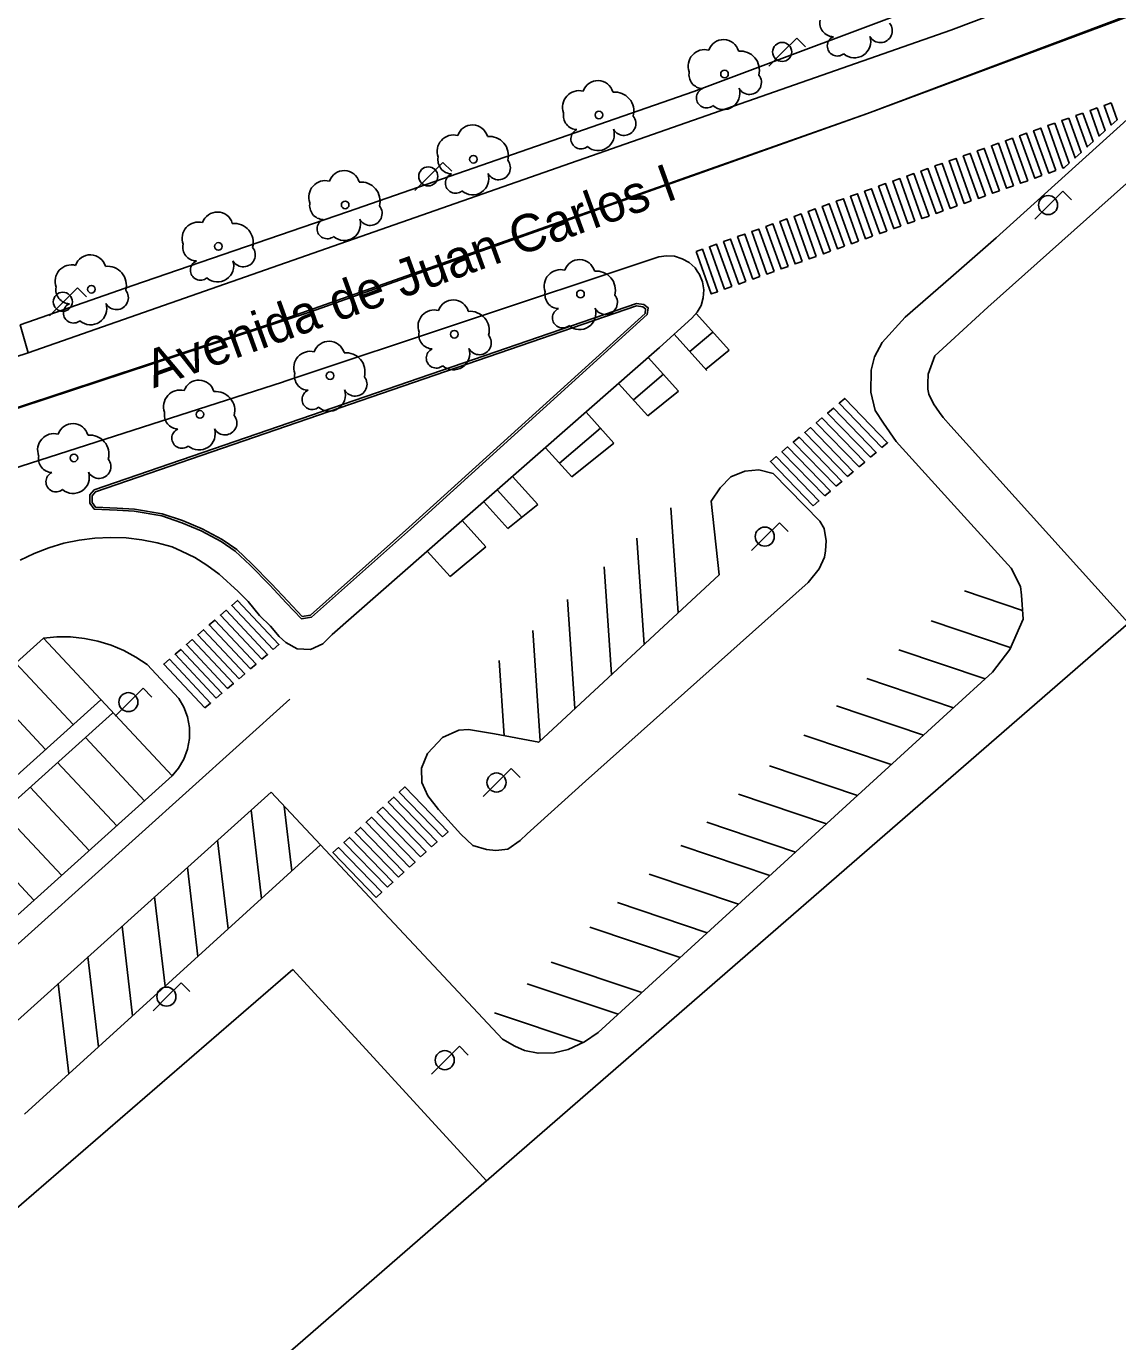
# Model space of a CAD drawing. Extents: x 282771 to 285132, y 4823109 to 4825496.
# Drawn here: x 283829.3 to 283902.2, y 4824178 to 4824265.9 of the extents above; entities that cross this region are included whole.
import ezdxf

# ---------------------------------------------------------------- set-up
doc = ezdxf.new("R2010")
doc.units = 0
for name, color, linetype in [('ACERA-BORDILLO', 7, 'Continuous'), ('ACERA-INTERIOR', 7, 'Continuous'), ('APARCAMIENTO', 7, 'Continuous'), ('ARBOL', 7, 'Continuous'), ('BORDILLO', 7, 'Continuous'), ('CALLE-EJE', 7, 'Continuous'), ('CALLE-TEXTO', 7, 'Continuous'), ('FAROLA', 7, 'Continuous'), ('PASO-PEATONES', 7, 'Continuous'), ('SENAL-VIARIA', 7, 'Continuous'), ('VALLA', 7, 'Continuous'), ('ZONA-VERDE', 7, 'Continuous')]:
    doc.layers.add(name, color=color, linetype=linetype)

msp = doc.modelspace()

# ---------------------------------------------------------------- linework, layer by layer
at = {"layer": 'ACERA-BORDILLO'}
for points in [[(283891.08, 4824268.022), (283873.92, 4824261.552), (283850.771, 4824253.512), (283836.431, 4824248.592), (283828.921, 4824245.972), (283829.451, 4824244.092), (283815.321, 4824239.502)], [(283906.31, 4824262.802), (283894.11, 4824251.772), (283891.08, 4824249.122), (283888.03, 4824246.472), (283886.5, 4824244.772), (283885.97, 4824243.822), (283885.76, 4824242.932), (283885.73, 4824241.462), (283886.03, 4824240.242), (283886.59, 4824239.402), (283887.43, 4824238.172), (283891.08, 4824234.142), (283895.11, 4824229.712), (283895.73, 4824228.482), (283895.79, 4824227.902), (283895.92, 4824226.302), (283895.02, 4824224.272), (283893.87, 4824222.762), (283891.08, 4824220.212), (283867.51, 4824198.673), (283866.605, 4824198.063), (283865.513, 4824197.54), (283864.587, 4824197.326), (283863.51, 4824197.288), (283862.593, 4824197.469), (283861.95, 4824197.758), (283861.121, 4824198.229), (283848.966, 4824211.22), (283829.205, 4824193.224)], [(283779.141, 4824220.512), (283846.431, 4824242.131), (283846.62, 4824242.195), (283870.97, 4824250.312), (283871.57, 4824250.502), (283872.09, 4824250.572), (283872.62, 4824250.542), (283873.13, 4824250.382), (283873.59, 4824250.122), (283873.99, 4824249.762), (283874.14, 4824249.542), (283874.29, 4824249.322), (283874.49, 4824248.832), (283874.57, 4824248.302), (283874.54, 4824247.772), (283874.39, 4824247.262), (283874.13, 4824246.802), (283873.78, 4824246.412), (283871.625, 4824244.447), (283849.761, 4824225.262), (283849.121, 4824224.642), (283848.311, 4824224.262), (283847.411, 4824224.312), (283846.651, 4824224.732), (283846.221, 4824225.142), (283845.631, 4824225.832), (283844.891, 4824226.542), (283844.131, 4824227.472), (283843.471, 4824228.152), (283842.211, 4824229.292), (283841.381, 4824229.912), (283840.571, 4824230.412), (283839.691, 4824230.842), (283839.061, 4824231.122), (283838.061, 4824231.402), (283837.031, 4824231.602), (283835.991, 4824231.722), (283834.941, 4824231.752), (283833.901, 4824231.702), (283832.861, 4824231.572), (283831.831, 4824231.362), (283830.831, 4824231.062), (283829.851, 4824230.692), (283828.911, 4824230.242)]]:
    msp.add_lwpolyline(points, dxfattribs=at)
at = {"layer": 'ACERA-INTERIOR'}
for points in [[(283902.95, 4824226.032), (283891.08, 4824239.192), (283890.56, 4824239.772), (283890.31, 4824240.102), (283889.91, 4824240.682), (283889.6, 4824241.332), (283889.54, 4824241.652), (283889.55, 4824242.032), (283889.56, 4824242.672), (283890, 4824243.882), (283891.08, 4824244.872), (283893.55, 4824247.142), (283909.41, 4824261.292), (283930.36, 4824269.442), (283999.419, 4824295.552), (284005.096, 4824297.676)], [(283833.851, 4824234.932), (283870.07, 4824247.393), (283870.561, 4824247.316), (283870.853, 4824247.1), (283870.792, 4824246.654), (283854.981, 4824232.312), (283848.361, 4824226.422), (283847.701, 4824226.322), (283846.681, 4824227.392), (283845.581, 4824228.562), (283844.281, 4824229.892), (283843.281, 4824230.842), (283842.331, 4824231.482), (283841.001, 4824232.192), (283839.701, 4824232.742), (283838.371, 4824233.192), (283836.521, 4824233.502), (283835.381, 4824233.572), (283833.861, 4824233.642), (283833.571, 4824234.042), (283833.571, 4824234.592), (283833.851, 4824234.932)]]:
    msp.add_lwpolyline(points, dxfattribs=at)
at = {"layer": 'APARCAMIENTO'}
for p, q in [((283876.269, 4824244.261), (283874.084, 4824246.688)), ((283874.778, 4824242.919), (283872.601, 4824245.337)), ((283873.647, 4824244.175), (283875.171, 4824245.48)), ((283874.704, 4824243.001), (283876.269, 4824244.261)), ((283872.89, 4824241.54), (283870.87, 4824243.785)), ((283869.871, 4824240.941), (283871.88, 4824242.662)), ((283870.828, 4824239.878), (283868.882, 4824242.04)), ((283870.828, 4824239.878), (283872.89, 4824241.54)), ((283868.576, 4824238.065), (283866.712, 4824240.136)), ((283864.932, 4824236.712), (283867.677, 4824239.063)), ((283865.758, 4824235.795), (283863.996, 4824237.753)), ((283865.758, 4824235.795), (283868.576, 4824238.065)), ((283863.484, 4824233.963), (283861.804, 4824235.829)), ((283862.422, 4824233.108), (283860.781, 4824234.932)), ((283861.481, 4824232.351), (283859.874, 4824234.136)), ((283861.481, 4824232.351), (283863.484, 4824233.963)), ((283872.862, 4824226.725), (283872.385, 4824233.742)), ((283860.02, 4824231.136), (283858.446, 4824232.884)), ((283870.584, 4824224.608), (283870.101, 4824231.712)), ((283857.623, 4824229.145), (283856.106, 4824230.83)), ((283860.02, 4824231.136), (283857.623, 4824229.145)), ((283868.418, 4824222.596), (283867.93, 4824229.783)), ((283891.998, 4824228.186), (283895.873, 4824226.883)), ((283865.971, 4824220.322), (283865.477, 4824227.603)), ((283863.648, 4824218.163), (283863.147, 4824225.533)), ((283889.761, 4824226.176), (283895.102, 4824224.38)), ((283887.615, 4824224.249), (283893.377, 4824222.312)), ((283861.24, 4824218.509), (283860.899, 4824223.535)), ((283885.47, 4824222.323), (283891.26, 4824220.376)), ((283883.448, 4824220.507), (283889.263, 4824218.552)), ((283881.257, 4824218.539), (283887.1, 4824216.575)), ((283878.975, 4824216.489), (283884.846, 4824214.515)), ((283845.671, 4824214.743), (283848.966, 4824211.22)), ((283876.885, 4824214.612), (283882.782, 4824212.629)), ((283844.334, 4824213.54), (283845.03, 4824207.635)), ((283846.545, 4824213.808), (283847.055, 4824209.479)), ((283874.788, 4824212.729), (283880.712, 4824210.737)), ((283842.096, 4824211.526), (283842.794, 4824205.599)), ((283873.043, 4824211.162), (283878.989, 4824209.162)), ((283840.079, 4824209.711), (283840.779, 4824203.764)), ((283870.93, 4824209.264), (283876.902, 4824207.256)), ((283837.895, 4824207.746), (283838.598, 4824201.778)), ((283868.806, 4824207.356), (283874.805, 4824205.339)), ((283835.714, 4824205.784), (283836.42, 4824199.794)), ((283866.974, 4824205.711), (283872.996, 4824203.686)), ((283833.429, 4824203.728), (283834.137, 4824197.715)), ((283864.384, 4824203.385), (283870.439, 4824201.349)), ((283831.451, 4824201.948), (283832.162, 4824195.917)), ((283862.775, 4824201.94), (283868.851, 4824199.897)), ((283860.602, 4824199.988), (283866.512, 4824198))]:
    msp.add_line(p, q, dxfattribs=at)
for points in [[(283830.468, 4824225.025), (283813.805, 4824210.032)], [(283839.061, 4824215.825), (283830.468, 4824225.025)], [(283832.462, 4824219.249), (283828.62, 4824223.362)], [(283830.61, 4824217.582), (283826.767, 4824221.695)], [(283834.296, 4824220.898), (283817.648, 4824205.919)], [(283846.92, 4824220.957), (283823.359, 4824199.751)], [(283839.506, 4824220.996), (283839.84, 4824220.42), (283840.084, 4824219.767), (283840.215, 4824219.061), (283840.218, 4824218.33), (283840.09, 4824217.611), (283839.84, 4824216.937), (283839.489, 4824216.336), (283839.061, 4824215.825)], [(283835.084, 4824220.022), (283818.453, 4824205.057)], [(283837.213, 4824214.163), (283833.267, 4824218.387)], [(283835.361, 4824212.496), (283831.415, 4824216.72)], [(283839.061, 4824215.825), (283822.399, 4824200.833)], [(283833.519, 4824210.838), (283829.573, 4824215.063)], [(283826.48, 4824197.475), (283845.671, 4824214.743)], [(283831.678, 4824209.183), (283827.732, 4824213.407)], [(283829.825, 4824207.515), (283825.879, 4824211.74)]]:
    msp.add_lwpolyline(points, dxfattribs=at)
at = {"layer": 'ARBOL'}
for centre in [(283875.96, 4824262.722), (283867.57, 4824259.982), (283859.191, 4824257.022), (283850.621, 4824253.972), (283842.151, 4824251.202), (283833.671, 4824248.342), (283866.34, 4824248.022), (283857.911, 4824245.332), (283849.613, 4824242.564), (283840.916, 4824239.972), (283832.503, 4824237.066)]:
    msp.add_circle(centre, 0.255, dxfattribs=at)
for centre, radius, start, end in [((283883.26, 4824266.142), 0.935, 168.59898, 268.13236), ((283886.37, 4824265.612), 0.797, 208.96246, 38.99103), ((283875.89, 4824263.982), 1.038, 15.64228, 161.38435), ((283883.5, 4824264.592), 0.672, 113.73672, 309.4725), ((283884.64, 4824264.892), 1.086, 228.95447, 17.92796), ((283874.63, 4824263.252), 1.097, 75.4318, 200.55608), ((283877.02, 4824262.982), 1.272, 345.03273, 95.79925), ((283874.52, 4824262.682), 0.935, 168.59898, 268.13236), ((283877.63, 4824262.152), 0.797, 208.96246, 38.99103), ((283866.24, 4824260.512), 1.097, 75.4318, 200.55608), ((283867.5, 4824261.242), 1.038, 15.64228, 161.38435), ((283868.63, 4824260.242), 1.272, 345.03273, 95.79925), ((283874.76, 4824261.132), 0.672, 113.73672, 309.4725), ((283875.9, 4824261.432), 1.086, 228.95447, 17.92796), ((283866.13, 4824259.942), 0.935, 168.59898, 268.13236), ((283869.24, 4824259.412), 0.797, 208.96246, 38.99103), ((283859.121, 4824258.282), 1.038, 15.64228, 161.38435), ((283866.37, 4824258.392), 0.672, 113.73672, 309.4725), ((283867.51, 4824258.692), 1.086, 228.95447, 17.92796), ((283857.861, 4824257.552), 1.097, 75.4318, 200.55608), ((283860.251, 4824257.282), 1.272, 345.03273, 95.79925), ((283857.751, 4824256.982), 0.935, 168.59898, 268.13236), ((283850.551, 4824255.232), 1.038, 15.64228, 161.38435), ((283860.861, 4824256.452), 0.797, 208.96246, 38.99103), ((283849.291, 4824254.502), 1.097, 75.4318, 200.55608), ((283851.681, 4824254.232), 1.272, 345.03273, 95.79925), ((283857.991, 4824255.432), 0.672, 113.73672, 309.4725), ((283859.131, 4824255.732), 1.086, 228.95447, 17.92796), ((283849.181, 4824253.932), 0.935, 168.59898, 268.13236), ((283852.291, 4824253.402), 0.797, 208.96246, 38.99103), ((283840.821, 4824251.732), 1.097, 75.4318, 200.55608), ((283842.081, 4824252.462), 1.038, 15.64228, 161.38435), ((283843.211, 4824251.462), 1.272, 345.03273, 95.79925), ((283849.421, 4824252.382), 0.672, 113.73672, 309.4725), ((283850.561, 4824252.682), 1.086, 228.95447, 17.92796), ((283840.711, 4824251.162), 0.935, 168.59898, 268.13236), ((283843.821, 4824250.632), 0.797, 208.96246, 38.99103), ((283833.601, 4824249.602), 1.038, 15.64228, 161.38435), ((283840.951, 4824249.612), 0.672, 113.73672, 309.4725), ((283842.091, 4824249.912), 1.086, 228.95447, 17.92796), ((283866.27, 4824249.282), 1.038, 15.64228, 161.38435), ((283832.341, 4824248.872), 1.097, 75.4318, 200.55608), ((283834.731, 4824248.602), 1.272, 345.03273, 95.79925), ((283865.01, 4824248.552), 1.097, 75.4318, 200.55608), ((283867.4, 4824248.282), 1.272, 345.03273, 95.79925), ((283832.231, 4824248.302), 0.935, 168.59898, 268.13236), ((283835.341, 4824247.772), 0.797, 208.96246, 38.99103), ((283857.841, 4824246.592), 1.038, 15.64228, 161.38435), ((283864.9, 4824247.982), 0.935, 168.59898, 268.13236), ((283868.01, 4824247.452), 0.797, 208.96246, 38.99103), ((283832.471, 4824246.752), 0.672, 113.73672, 309.4725), ((283833.611, 4824247.052), 1.086, 228.95447, 17.92796), ((283856.581, 4824245.862), 1.097, 75.4318, 200.55608), ((283858.971, 4824245.592), 1.272, 345.03273, 95.79925), ((283865.14, 4824246.432), 0.672, 113.73672, 309.4725), ((283866.28, 4824246.732), 1.086, 228.95447, 17.92796), ((283849.543, 4824243.824), 1.038, 15.64228, 161.38435), ((283856.471, 4824245.292), 0.935, 168.59898, 268.13236), ((283859.581, 4824244.762), 0.797, 208.96246, 38.99103), ((283848.283, 4824243.094), 1.097, 75.4318, 200.55608), ((283850.673, 4824242.824), 1.272, 345.03273, 95.79925), ((283856.711, 4824243.742), 0.672, 113.73672, 309.4725), ((283857.851, 4824244.042), 1.086, 228.95447, 17.92796), ((283840.846, 4824241.232), 1.038, 15.64228, 161.38435), ((283848.173, 4824242.524), 0.935, 168.59898, 268.13236), ((283851.283, 4824241.994), 0.797, 208.96246, 38.99103), ((283839.586, 4824240.502), 1.097, 75.4318, 200.55608), ((283841.976, 4824240.232), 1.272, 345.03273, 95.79925), ((283848.413, 4824240.974), 0.672, 113.73672, 309.4725), ((283849.553, 4824241.274), 1.086, 228.95447, 17.92796), ((283839.476, 4824239.932), 0.935, 168.59898, 268.13236), ((283842.586, 4824239.402), 0.797, 208.96246, 38.99103), ((283831.173, 4824237.596), 1.097, 75.4318, 200.55608), ((283832.433, 4824238.326), 1.038, 15.64228, 161.38435), ((283839.716, 4824238.382), 0.672, 113.73672, 309.4725), ((283840.856, 4824238.682), 1.086, 228.95447, 17.92796), ((283833.563, 4824237.326), 1.272, 345.03273, 95.79925), ((283831.063, 4824237.026), 0.935, 168.59898, 268.13236), ((283834.173, 4824236.496), 0.797, 208.96246, 38.99103), ((283831.303, 4824235.476), 0.672, 113.73672, 309.4725), ((283832.443, 4824235.776), 1.086, 228.95447, 17.92796)]:
    msp.add_arc(centre, radius, start, end, dxfattribs=at)
at = {"layer": 'BORDILLO'}
msp.add_lwpolyline([(283862.771, 4824211.942), (283862.311, 4824211.502), (283861.481, 4824210.932), (283860.691, 4824210.832), (283860.051, 4824210.912), (283859.141, 4824211.172), (283858.341, 4824211.932), (283856.851, 4824213.572), (283856.141, 4824214.482), (283855.741, 4824215.382), (283855.711, 4824216.342), (283856.111, 4824217.312), (283856.801, 4824218.062), (283857.131, 4824218.382), (283858.221, 4824218.872), (283858.861, 4824218.922), (283860.591, 4824218.632), (283863.551, 4824218.072), (283875.593, 4824229.263), (283875.07, 4824234.172), (283875.67, 4824235.062), (283876.38, 4824235.812), (283877.32, 4824236.182), (283878.25, 4824236.272), (283879.2, 4824236.032), (283882.32, 4824232.832), (283882.61, 4824232.342), (283882.76, 4824231.532), (283882.7, 4824230.852), (283882.64, 4824230.432), (283882.28, 4824229.662), (283881.54, 4824228.742), (283866.67, 4824215.472), (283862.771, 4824211.942)], dxfattribs=at)
at = {"layer": 'CALLE-EJE'}
msp.add_lwpolyline([(284041.389, 4824318.861), (283906.52, 4824267.932), (283885.516, 4824260.075), (283848.361, 4824246.862), (283795.247, 4824229.369), (283788.98, 4824227.47), (283717.226, 4824205.325), (283709.015, 4824202.547), (283660.368, 4824187.509)], dxfattribs=at)
at = {"layer": 'FAROLA'}
for p, q in [((283880.79, 4824265.122), (283879.85, 4824264.192)), ((283881.38, 4824264.532), (283880.79, 4824265.122)), ((283879.85, 4824264.192), (283878.92, 4824263.252)), ((283857.151, 4824256.812), (283856.211, 4824255.882)), ((283857.741, 4824256.222), (283857.151, 4824256.812)), ((283856.211, 4824255.882), (283855.281, 4824254.942)), ((283898.556, 4824254.895), (283897.616, 4824253.965)), ((283899.146, 4824254.305), (283898.556, 4824254.895)), ((283897.616, 4824253.965), (283896.686, 4824253.025)), ((283832.741, 4824248.432), (283831.801, 4824247.502)), ((283833.331, 4824247.842), (283832.741, 4824248.432)), ((283831.801, 4824247.502), (283830.871, 4824246.562)), ((283879.63, 4824232.742), (283878.69, 4824231.812)), ((283880.22, 4824232.152), (283879.63, 4824232.742)), ((283878.69, 4824231.812), (283877.76, 4824230.872)), ((283837.121, 4824221.682), (283836.181, 4824220.752)), ((283837.711, 4824221.092), (283837.121, 4824221.682)), ((283836.181, 4824220.752), (283835.251, 4824219.812)), ((283861.711, 4824216.312), (283860.771, 4824215.382)), ((283862.301, 4824215.722), (283861.711, 4824216.312)), ((283860.771, 4824215.382), (283859.841, 4824214.442)), ((283839.661, 4824202.002), (283838.721, 4824201.072)), ((283840.251, 4824201.412), (283839.661, 4824202.002)), ((283838.721, 4824201.072), (283837.791, 4824200.132)), ((283858.252, 4824197.758), (283857.312, 4824196.828)), ((283858.842, 4824197.168), (283858.252, 4824197.758)), ((283857.312, 4824196.828), (283856.382, 4824195.888))]:
    msp.add_line(p, q, dxfattribs=at)
for centre in [(283879.81, 4824264.192), (283856.171, 4824255.882), (283897.576, 4824253.965), (283831.761, 4824247.502), (283878.65, 4824231.812), (283836.141, 4824220.752), (283860.731, 4824215.382), (283838.681, 4824201.072), (283857.272, 4824196.828)]:
    msp.add_circle(centre, 0.637, dxfattribs=at)
at = {"layer": 'PASO-PEATONES'}
for points in [[(283901.787, 4824260.788), (283902.189, 4824259.667), (283901.788, 4824259.303), (283901.316, 4824260.619)], [(283898.963, 4824259.777), (283899.784, 4824257.483), (283899.383, 4824257.119), (283898.492, 4824259.608)], [(283899.904, 4824260.114), (283900.585, 4824258.211), (283900.185, 4824257.847), (283899.433, 4824259.945)], [(283900.846, 4824260.451), (283901.387, 4824258.939), (283900.986, 4824258.575), (283900.375, 4824260.282)], [(283898.095, 4824256.266), (283897.624, 4824256.097), (283896.609, 4824258.934), (283897.08, 4824259.103)], [(283898.021, 4824259.44), (283898.982, 4824256.755), (283898.671, 4824256.472), (283898.566, 4824256.434), (283897.55, 4824259.271)], [(283895.271, 4824255.255), (283894.8, 4824255.086), (283893.785, 4824257.923), (283894.255, 4824258.091)], [(283896.212, 4824255.592), (283895.741, 4824255.423), (283894.726, 4824258.26), (283895.197, 4824258.429)], [(283897.154, 4824255.929), (283896.683, 4824255.76), (283895.668, 4824258.597), (283896.138, 4824258.766)], [(283893.388, 4824254.581), (283892.917, 4824254.412), (283891.902, 4824257.249), (283892.372, 4824257.417)], [(283894.329, 4824254.918), (283893.859, 4824254.749), (283892.843, 4824257.586), (283893.314, 4824257.754)], [(283890.563, 4824253.57), (283890.093, 4824253.401), (283889.077, 4824256.238), (283889.548, 4824256.406)], [(283891.505, 4824253.907), (283891.034, 4824253.738), (283890.019, 4824256.575), (283890.489, 4824256.743)], [(283892.446, 4824254.244), (283891.976, 4824254.075), (283890.96, 4824256.912), (283891.431, 4824257.08)], [(283887.739, 4824252.558), (283887.268, 4824252.39), (283886.253, 4824255.227), (283886.723, 4824255.395)], [(283888.68, 4824252.896), (283888.21, 4824252.727), (283887.194, 4824255.564), (283887.665, 4824255.732)], [(283889.622, 4824253.233), (283889.151, 4824253.064), (283888.136, 4824255.901), (283888.606, 4824256.069)], [(283885.856, 4824251.884), (283885.385, 4824251.716), (283884.37, 4824254.553), (283884.84, 4824254.721)], [(283886.798, 4824252.221), (283886.327, 4824252.053), (283885.311, 4824254.89), (283885.782, 4824255.058)], [(283883.031, 4824250.873), (283882.561, 4824250.705), (283881.545, 4824253.542), (283882.016, 4824253.71)], [(283883.973, 4824251.21), (283883.502, 4824251.042), (283882.487, 4824253.878), (283882.957, 4824254.047)], [(283884.914, 4824251.547), (283884.444, 4824251.379), (283883.428, 4824254.216), (283883.899, 4824254.384)], [(283880.207, 4824249.862), (283879.736, 4824249.694), (283878.721, 4824252.53), (283879.192, 4824252.699)], [(283881.149, 4824250.199), (283880.678, 4824250.031), (283879.662, 4824252.867), (283880.133, 4824253.036)], [(283882.09, 4824250.536), (283881.619, 4824250.368), (283880.604, 4824253.205), (283881.075, 4824253.373)], [(283878.324, 4824249.188), (283877.853, 4824249.02), (283876.838, 4824251.856), (283877.309, 4824252.025)], [(283879.266, 4824249.525), (283878.795, 4824249.357), (283877.779, 4824252.193), (283878.25, 4824252.362)], [(283874.06, 4824250.862), (283874.484, 4824251.014), (283875.5, 4824248.177), (283875.076, 4824248.025)], [(283876.441, 4824248.514), (283875.97, 4824248.345), (283874.955, 4824251.182), (283875.426, 4824251.351)], [(283877.383, 4824248.851), (283876.912, 4824248.683), (283875.896, 4824251.519), (283876.367, 4824251.688)], [(283885.709, 4824237.116), (283882.847, 4824240.07), (283883.23, 4824240.394), (283886.092, 4824237.44)], [(283886.474, 4824237.764), (283883.612, 4824240.718), (283883.994, 4824241.042), (283886.856, 4824238.088)], [(283884.945, 4824236.468), (283882.083, 4824239.422), (283882.465, 4824239.746), (283885.327, 4824236.792)], [(283884.18, 4824235.82), (283881.318, 4824238.774), (283881.701, 4824239.099), (283884.562, 4824236.144)], [(283882.651, 4824234.525), (283879.789, 4824237.479), (283880.171, 4824237.803), (283883.033, 4824234.849)], [(283883.415, 4824235.172), (283880.554, 4824238.127), (283880.936, 4824238.451), (283883.798, 4824235.497)], [(283881.886, 4824233.877), (283879.024, 4824236.831), (283879.407, 4824237.155), (283882.268, 4824234.201)], [(283845.814, 4824224.268), (283843.049, 4824227.219), (283843.428, 4824227.546), (283846.194, 4824224.593)], [(283845.053, 4824223.617), (283842.292, 4824226.565), (283842.67, 4824226.892), (283845.433, 4824223.943)], [(283843.531, 4824222.316), (283840.777, 4824225.256), (283841.156, 4824225.583), (283843.912, 4824222.641)], [(283844.292, 4824222.967), (283841.534, 4824225.911), (283841.913, 4824226.238), (283844.673, 4824223.292)], [(283842.771, 4824221.665), (283840.02, 4824224.602), (283840.399, 4824224.929), (283843.151, 4824221.991)], [(283842.01, 4824221.015), (283839.263, 4824223.948), (283839.641, 4824224.275), (283842.39, 4824221.34)], [(283841.249, 4824220.364), (283838.505, 4824223.294), (283838.884, 4824223.621), (283841.63, 4824220.689)], [(283857.131, 4824211.755), (283854.234, 4824214.746), (283854.603, 4824215.083), (283857.5, 4824212.093)], [(283856.392, 4824211.08), (283853.495, 4824214.071), (283853.864, 4824214.408), (283856.761, 4824211.418)], [(283855.654, 4824210.405), (283852.757, 4824213.396), (283853.126, 4824213.733), (283856.023, 4824210.743)], [(283854.177, 4824209.056), (283851.28, 4824212.046), (283851.649, 4824212.383), (283854.546, 4824209.393)], [(283854.915, 4824209.73), (283852.018, 4824212.721), (283852.388, 4824213.058), (283855.285, 4824210.068)], [(283853.438, 4824208.381), (283850.541, 4824211.371), (283850.911, 4824211.708), (283853.808, 4824208.718)], [(283852.7, 4824207.706), (283849.803, 4824210.696), (283850.172, 4824211.034), (283853.069, 4824208.043)]]:
    msp.add_lwpolyline(points, close=True, dxfattribs=at)
at = {"layer": 'SENAL-VIARIA'}
for points in [[(284113.193, 4824346.084), (283985.378, 4824297.725), (283885.516, 4824260.075), (283845.771, 4824246.08), (283795.247, 4824229.369)], [(283891.08, 4824265.642), (283924.611, 4824278.308)], [(283829.451, 4824244.092), (283891.08, 4824265.642)], [(283830.468, 4824225.025), (283831.365, 4824225.109), (283832.279, 4824225.107), (283833.197, 4824225.013), (283834.106, 4824224.829), (283834.992, 4824224.555), (283835.843, 4824224.197), (283836.647, 4824223.762), (283837.394, 4824223.258)], [(283839.506, 4824220.996), (283837.394, 4824223.258)]]:
    msp.add_lwpolyline(points, dxfattribs=at)
at = {"layer": 'VALLA'}
for points in [[(283859.374, 4824188.166), (283902.95, 4824226.032), (283912.806, 4824233.886), (283932.27, 4824248.179), (283944.373, 4824256.043), (283991.723, 4824285.689)], [(283779.943, 4824121.755), (283825.476, 4824163.157), (283827.883, 4824160.802), (283859.374, 4824188.166)]]:
    msp.add_lwpolyline(points, dxfattribs=at)
at = {"layer": 'ZONA-VERDE'}
for p, q in [((283847.118, 4824202.879), (283812.724, 4824173.145)), ((283860.069, 4824188.77), (283847.118, 4824202.879)), ((283859.374, 4824188.166), (283860.069, 4824188.77))]:
    msp.add_line(p, q, dxfattribs=at)
for points in [[(284005.096, 4824297.676), (283999.419, 4824295.552), (283930.36, 4824269.442), (283909.41, 4824261.292), (283893.55, 4824247.142), (283891.08, 4824244.872), (283890, 4824243.882), (283889.56, 4824242.672), (283889.55, 4824242.032), (283889.54, 4824241.652), (283889.6, 4824241.332), (283889.91, 4824240.682), (283890.31, 4824240.102), (283890.56, 4824239.772), (283891.08, 4824239.192), (283902.95, 4824226.032)], [(283833.721, 4824234.538), (283833.721, 4824234.091), (283833.94, 4824233.789), (283835.389, 4824233.722), (283836.538, 4824233.651), (283838.407, 4824233.338), (283839.754, 4824232.882), (283841.065, 4824232.328), (283842.408, 4824231.611), (283843.375, 4824230.96), (283844.386, 4824229.999), (283845.689, 4824228.666), (283846.79, 4824227.495), (283847.755, 4824226.482), (283848.294, 4824226.564), (283854.88, 4824232.424), (283870.651, 4824246.729), (283870.693, 4824247.033), (283870.502, 4824247.173), (283870.083, 4824247.239), (283833.94, 4824234.804), (283833.721, 4824234.538)], [(283825.476, 4824163.157), (283827.883, 4824160.802), (283859.374, 4824188.166)]]:
    msp.add_lwpolyline(points, dxfattribs=at)

# ---------------------------------------------------------------- texts
at = {"layer": 'CALLE-TEXTO'}
msp.add_text('Avenida de Juan Carlos I', height=2.5, rotation=19.91428, dxfattribs=at).set_placement((283837.823, 4824241.715))

doc.saveas('drawing.dxf')
